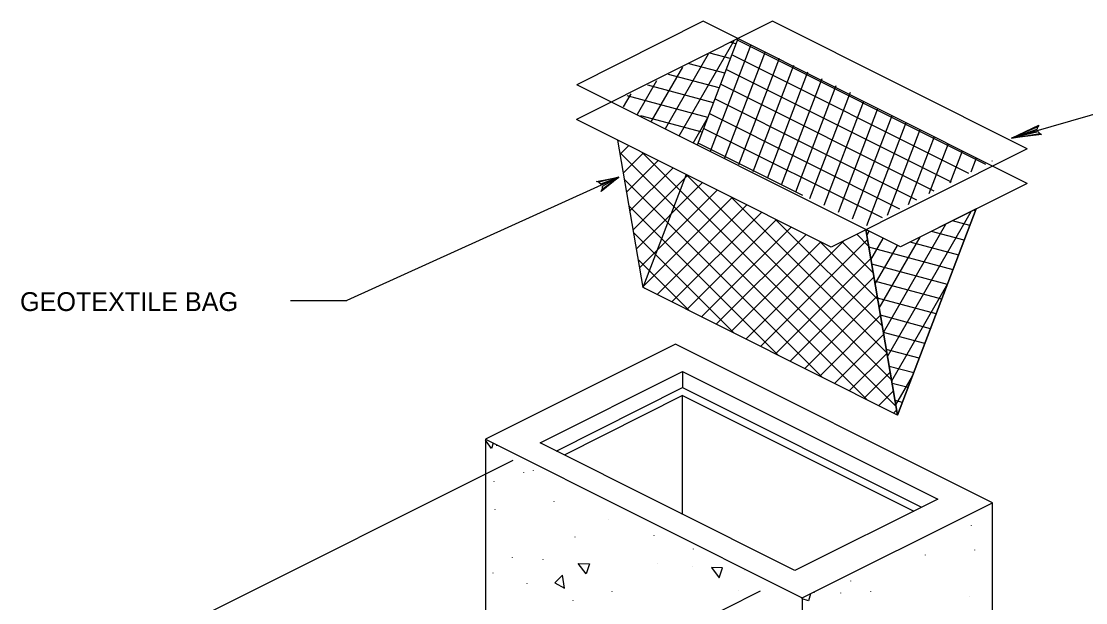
# Model space of a CAD drawing. Extents: x 636183 to 639890, y 299162 to 300538.
# Drawn here: x 636591.8 to 636761.5, y 299661 to 299753.6 of the extents above; entities that cross this region are included whole.
import ezdxf

# ---------------------------------------------------------------- set-up
doc = ezdxf.new("R2010")
doc.units = 0
doc.layers.add('1', color=7, linetype='Continuous')
doc.layers.add('Default', color=7, linetype='Continuous')

msp = doc.modelspace()

# ---------------------------------------------------------------- linework, layer by layer
at = {"layer": '1'}
for p, q in [((636711.62, 299753.65), (636680.38, 299737.99)), ((636700.56, 299753.64), (636680.39, 299743.53)), ((636752.18, 299727.79), (636700.56, 299753.64)), ((636752.19, 299733.33), (636711.62, 299753.65)), ((636696.74, 299735.4), (636705.51, 299750.57)), ((636706.09, 299750.87), (636699.61, 299733.9)), ((636705.78, 299750.06), (636704.95, 299750.29)), ((636745.63, 299730.82), (636706.01, 299750.66)), ((636694.52, 299736.55), (636701.4, 299748.46)), ((636704.88, 299747.72), (636701.64, 299748.58)), ((636708.16, 299749.88), (636701.68, 299732.91)), ((636710.42, 299748.79), (636703.94, 299731.83)), ((636742.88, 299729.4), (636705.11, 299748.32)), ((636703.99, 299745.37), (636698.34, 299746.88)), ((636712.68, 299747.71), (636706.21, 299730.75)), ((636714.94, 299746.62), (636708.47, 299729.67)), ((636692.31, 299737.71), (636697.29, 299746.34)), ((636703.09, 299743.02), (636695.03, 299745.18)), ((636740.13, 299727.98), (636704.21, 299745.97)), ((636717.2, 299745.54), (636710.73, 299728.59)), ((636732, 299717.68), (636680.39, 299743.53)), ((636690.09, 299738.87), (636693.18, 299744.23)), ((636702.19, 299740.67), (636691.73, 299743.48)), ((636737.38, 299726.56), (636703.32, 299743.62)), ((636719.46, 299744.45), (636713, 299727.51)), ((636721.72, 299743.36), (636715.26, 299726.43)), ((636687.87, 299740.03), (636689.07, 299742.11)), ((636701.3, 299738.32), (636688.42, 299741.77)), ((636723.98, 299742.28), (636717.52, 299725.35)), ((636734.63, 299725.14), (636702.42, 299741.27)), ((636726.11, 299740.84), (636719.79, 299724.27)), ((636768.32, 299740.39), (636749.68, 299735.03)), ((636700.4, 299735.98), (636690.59, 299738.6)), ((636698.96, 299734.24), (636701.25, 299738.21)), ((636731.88, 299723.72), (636701.53, 299738.93)), ((636728.36, 299739.72), (636722.05, 299723.19)), ((636730.61, 299738.59), (636724.31, 299722.11)), ((636720.95, 299717.67), (636680.38, 299737.99)), ((636729.13, 299722.3), (636700.63, 299736.58)), ((636732.85, 299737.47), (636726.58, 299721.02)), ((636690.98, 299711.21), (636686.95, 299734.7)), ((636735.1, 299736.34), (636729.89, 299722.7)), ((636737.35, 299735.22), (636733.22, 299724.42)), ((636687.33, 299732.49), (636688.68, 299733.84)), ((636716.43, 299725.87), (636699.73, 299734.23)), ((636752.19, 299733.33), (636720.95, 299717.67)), ((636739.59, 299734.09), (636736.55, 299726.14)), ((636726.69, 299693.32), (636687.29, 299732.72)), ((636687.85, 299729.47), (636691.03, 299732.66)), ((636688.37, 299726.45), (636693.39, 299731.48)), ((636731.32, 299692.23), (636690.75, 299732.8)), ((636741.84, 299732.97), (636739.89, 299727.86)), ((636744.08, 299731.84), (636743.22, 299729.58)), ((636746.6, 299731.42), (636746.55, 299731.3)), ((636688.88, 299723.43), (636695.75, 299730.3)), ((636719.6, 299696.87), (636688.02, 299728.45)), ((636689.4, 299720.42), (636698.1, 299729.12)), ((636689.92, 299717.4), (636700.46, 299727.94)), ((636697.83, 299729.25), (636690.95, 299711.22)), ((636730.59, 299696.49), (636697.83, 299729.25)), ((636690.44, 299714.38), (636702.81, 299726.76)), ((636752.18, 299727.79), (636732, 299717.68)), ((636690.96, 299711.36), (636705.17, 299725.58)), ((636729.86, 299700.76), (636704.92, 299725.7)), ((636712.52, 299700.42), (636688.76, 299724.18)), ((636693.22, 299710.09), (636707.52, 299724.4)), ((636695.57, 299708.91), (636709.88, 299723.22)), ((636729.95, 299700.22), (636743.3, 299723.34)), ((636744.09, 299723.73), (636731.55, 299690.89)), ((636743.97, 299723.43), (636743.66, 299723.52)), ((636697.93, 299707.73), (636712.24, 299722.04)), ((636729.12, 299705.03), (636712, 299722.15)), ((636729.29, 299704.07), (636739.23, 299721.3)), ((636743.08, 299721.08), (636740.29, 299721.83)), ((636705.44, 299703.97), (636689.49, 299719.92)), ((636700.28, 299706.55), (636714.59, 299720.86)), ((636702.64, 299705.37), (636716.95, 299719.68)), ((636726.93, 299717.83), (636725.04, 299719.72)), ((636731.55, 299690.89), (636726.48, 299720.44)), ((636726.86, 299720.25), (636726.49, 299720.35)), ((636726.64, 299719.49), (636727.03, 299720.17)), ((636742.18, 299718.74), (636736.93, 299720.14)), ((636704.99, 299704.19), (636719.3, 299718.5)), ((636707.35, 299703.01), (636723.08, 299718.74)), ((636709.71, 299701.83), (636726.75, 299718.87)), ((636728.39, 299709.3), (636719.08, 299718.61)), ((636727.66, 299713.57), (636722.68, 299718.54)), ((636727.3, 299715.64), (636729.27, 299719.04)), ((636727.97, 299711.78), (636731.51, 299717.92)), ((636728.63, 299707.93), (636735.17, 299719.26)), ((636741.29, 299716.39), (636733.56, 299718.46)), ((636740.39, 299714.04), (636726.96, 299717.64)), ((636698.35, 299707.52), (636690.22, 299715.65)), ((636712.06, 299700.65), (636727.27, 299715.85)), ((636739.49, 299711.69), (636727.43, 299714.93)), ((636714.42, 299699.47), (636727.78, 299712.84)), ((636691.27, 299711.06), (636690.95, 299711.38)), ((636731.55, 299690.89), (636690.98, 299711.21)), ((636738.6, 299709.34), (636727.89, 299712.21)), ((636730.61, 299696.36), (636739.55, 299711.85)), ((636716.77, 299698.29), (636728.3, 299709.82)), ((636737.7, 299707), (636728.36, 299709.5)), ((636719.13, 299697.11), (636728.82, 299706.8)), ((636736.8, 299704.65), (636728.82, 299706.79)), ((636721.48, 299695.93), (636729.34, 299703.78)), ((636735.91, 299702.3), (636729.29, 299704.07)), ((636723.84, 299694.75), (636729.86, 299700.77)), ((636735.01, 299699.95), (636729.75, 299701.36)), ((636726.2, 299693.57), (636730.37, 299697.75)), ((636734.11, 299697.6), (636730.22, 299698.65)), ((636733.22, 299695.26), (636730.68, 299695.94)), ((636731.27, 299692.51), (636733.92, 299697.09)), ((636728.55, 299692.39), (636730.89, 299694.73)), ((636732.32, 299692.91), (636731.15, 299693.22)), ((636730.91, 299691.21), (636731.41, 299691.71))]:
    msp.add_line(p, q, dxfattribs=at)
msp.add_lwpolyline([(636754.2, 299735.74), (636753.94, 299736.01), (636749.68, 299735.03), (636754.2, 299735.74), (636754.48, 299735.61), (636749.68, 299735.03), (636753.81, 299736.45), (636753.88, 299736.8), (636749.68, 299735.03), (636754.05, 299737.08), (636753.88, 299736.8)], dxfattribs=at)
msp.add_lwpolyline([(636726.48, 299720.44), (636731.55, 299690.89), (636744.09, 299723.73), (636732, 299717.68)], close=True, dxfattribs=at)
at = {"layer": 'Default'}
for p, q in [((636687.1, 299728.78), (636643.73, 299709.12)), ((636634.79, 299709.12), (636643.73, 299709.12)), ((636696.16, 299702.18), (636665.83, 299687.04)), ((636746.7, 299676.9), (636696.16, 299702.18)), ((636674.54, 299686.44), (636697.28, 299697.81)), ((636697.28, 299697.81), (636737.96, 299677.49)), ((636697.28, 299697.81), (636697.28, 299695.26)), ((636677.1, 299685.15), (636697.28, 299695.26)), ((636697.28, 299694), (636678.39, 299684.52)), ((636697.28, 299695.26), (636735.37, 299676.2)), ((636697.28, 299694), (636734.11, 299675.57)), ((636697.28, 299675.04), (636697.28, 299694)), ((636665.83, 299687.04), (636716.34, 299661.75)), ((636665.83, 299687.04), (636665.83, 299637.86)), ((636666.81, 299685.57), (636665.83, 299686.9)), ((636667.06, 299686.41), (636666.81, 299685.57)), ((636667.65, 299685.99), (636667.65, 299686.02)), ((636715.19, 299666.12), (636674.54, 299686.44)), ((636670.21, 299683.64), (636620.93, 299659.02)), ((636671.92, 299681.72), (636671.92, 299681.69)), ((636673.49, 299682), (636673.49, 299682.04)), ((636667.2, 299680.36), (636667.2, 299680.32)), ((636676.78, 299677.07), (636676.78, 299677.1)), ((636737.96, 299677.49), (636715.19, 299666.12)), ((636667.34, 299675.88), (636667.34, 299675.85)), ((636716.34, 299661.75), (636746.7, 299676.9)), ((636746.7, 299614.99), (636746.7, 299676.9)), ((636685.42, 299674.27), (636685.42, 299674.31)), ((636743.27, 299673.33), (636743.27, 299673.29)), ((636680.1, 299671.47), (636680.1, 299671.44)), ((636692.73, 299671.68), (636692.73, 299671.72)), ((636699.03, 299669.52), (636699.03, 299669.55)), ((636735.93, 299668.61), (636735.93, 299668.57)), ((636743.8, 299669.41), (636743.8, 299669.38)), ((636670.14, 299668.19), (636670.14, 299668.22)), ((636675.03, 299667.87), (636675.03, 299667.91)), ((636680.63, 299667.24), (636682.41, 299667.17)), ((636681.89, 299665.6), (636680.63, 299667.24)), ((636682.41, 299667.17), (636681.89, 299665.6)), ((636693.22, 299667.21), (636693.22, 299667.24)), ((636698.89, 299666.79), (636698.89, 299666.82)), ((636667.02, 299665.74), (636667.02, 299665.7)), ((636678.15, 299665.35), (636676.89, 299664.16)), ((636678.43, 299663.29), (636678.15, 299665.35)), ((636701.86, 299666.61), (636703.12, 299664.93)), ((636703.64, 299666.54), (636701.86, 299666.61)), ((636703.12, 299664.93), (636703.64, 299666.54)), ((636707.07, 299666.19), (636707.07, 299666.16)), ((636672.44, 299664.09), (636672.44, 299664.06)), ((636676.89, 299664.16), (636678.43, 299663.29)), ((636724.07, 299664.44), (636724.07, 299664.48)), ((636660.45, 299638.23), (636709.7, 299662.86)), ((636686.05, 299662.76), (636686.05, 299662.8)), ((636706.2, 299662.94), (636706.2, 299662.9)), ((636716.34, 299661.75), (636716.34, 299599.84)), ((636716.34, 299661.61), (636716.34, 299661.75)), ((636717.64, 299662.38), (636717.36, 299661.3)), ((636718.23, 299662.55), (636718.23, 299662.59)), ((636722.46, 299662.55), (636722.46, 299662.52)), ((636727.29, 299662.76), (636727.29, 299662.8)), ((636742.96, 299661.99), (636742.96, 299661.96)), ((636679.79, 299661.33), (636679.79, 299661.3)), ((636717.36, 299661.3), (636716.34, 299661.61))]:
    msp.add_line(p, q, dxfattribs=at)
msp.add_lwpolyline([(636683.9, 299728.02), (636683.56, 299728.11), (636687.1, 299728.78), (636683.9, 299728.02), (636684.23, 299727.76), (636687.1, 299728.78), (636684.45, 299727.29), (636684.44, 299726.87), (636687.1, 299728.78), (636684.29, 299726.52), (636684.44, 299726.87)], dxfattribs=at)

# ---------------------------------------------------------------- texts
msp.add_text('GEOTEXTILE BAG', height=2.998, dxfattribs=at).set_placement((636591.65, 299707.47))

doc.saveas('drawing.dxf')
